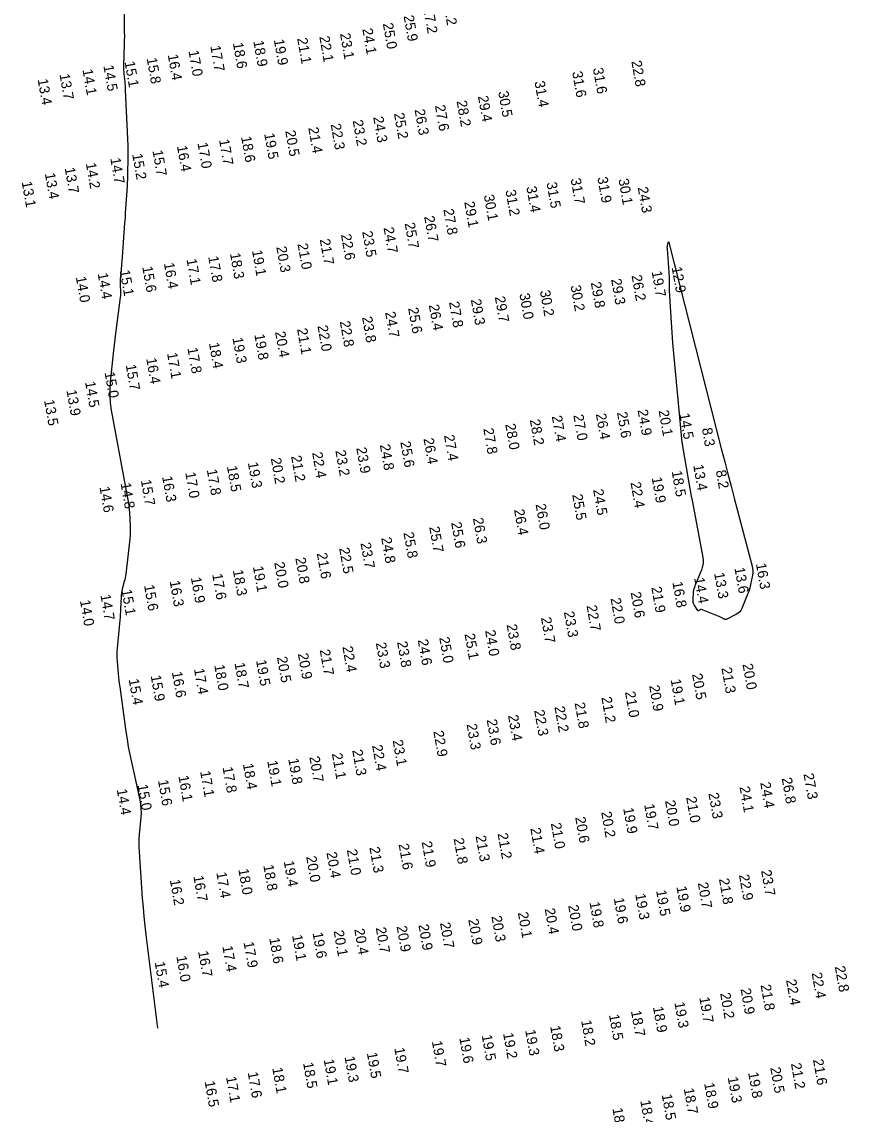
# Model space of a CAD drawing. Extents: x 988130 to 1132882, y 654656 to 841453.
# Drawn here: x 1038435 to 1038840, y 808617 to 809153 of the extents above; entities that cross this region are included whole.
import ezdxf

# ---------------------------------------------------------------- set-up
doc = ezdxf.new("R2010")
doc.units = 0
doc.layers.add('V-TOPO-MAJR', color=7, linetype='Continuous')
doc.layers.add('V-TOPO-SOUN', color=7, linetype='Continuous')

msp = doc.modelspace()

# ---------------------------------------------------------------- linework, layer by layer
at = {"layer": 'V-TOPO-MAJR'}
msp.add_lwpolyline([(1038484.62, 809163.45), (1038484.9, 809150.02), (1038484.93, 809147.96), (1038484.94, 809145.91), (1038484.91, 809143.86), (1038484.87, 809141.8), (1038484.55, 809131.49), (1038484.54, 809130.48), (1038484.56, 809129.48), (1038484.61, 809128.49), (1038484.7, 809127.49), (1038485.11, 809123.5), (1038485.21, 809122.5), (1038485.29, 809121.5), (1038485.36, 809120.5), (1038485.41, 809119.5), (1038486.61, 809092.22), (1038486.67, 809090.57), (1038486.7, 809088.92), (1038486.71, 809087.26), (1038486.69, 809085.61), (1038486.56, 809079), (1038486.52, 809077.34), (1038486.46, 809075.69), (1038486.38, 809074.04), (1038486.28, 809072.39), (1038485.58, 809061.46), (1038485.42, 809059.09), (1038485.26, 809056.72), (1038485.09, 809054.35), (1038484.91, 809051.99), (1038483.66, 809035.18), (1038483.58, 809034.19), (1038483.5, 809033.2), (1038483.42, 809032.21), (1038483.33, 809031.22), (1038482.95, 809026.8), (1038482.89, 809026.05), (1038482.87, 809025.29), (1038482.87, 809024.54), (1038482.89, 809023.78), (1038483.04, 809020.75), (1038483.06, 809020), (1038483.05, 809019.24), (1038483, 809018.49), (1038482.92, 809017.74), (1038480.94, 809002.77), (1038480.58, 809000.02), (1038480.25, 808997.27), (1038479.93, 808994.52), (1038479.62, 808991.77), (1038477.98, 808976.39), (1038477.74, 808972.92), (1038477.75, 808969.45), (1038478.01, 808965.99), (1038478.52, 808962.55), (1038486.71, 808918.56), (1038486.98, 808916.97), (1038487.19, 808915.38), (1038487.36, 808913.79), (1038487.47, 808912.18), (1038487.8, 808905.75), (1038487.85, 808904.15), (1038487.83, 808902.54), (1038487.75, 808900.94), (1038487.6, 808899.34), (1038485.61, 808882.08), (1038485.48, 808881.14), (1038485.32, 808880.21), (1038485.12, 808879.28), (1038484.89, 808878.36), (1038483.88, 808874.69), (1038483.66, 808873.76), (1038483.49, 808872.83), (1038483.37, 808871.9), (1038483.31, 808870.95), (1038483.06, 808864.82), (1038483, 808863.49), (1038482.92, 808862.15), (1038482.82, 808860.81), (1038482.71, 808859.48), (1038481.43, 808845.7), (1038481.32, 808844.12), (1038481.28, 808842.55), (1038481.31, 808840.97), (1038481.41, 808839.39), (1038481.96, 808833.07), (1038482.11, 808831.49), (1038482.28, 808829.91), (1038482.46, 808828.34), (1038482.67, 808826.77), (1038485.68, 808804.9), (1038486.24, 808801.09), (1038486.88, 808797.28), (1038487.6, 808793.49), (1038488.39, 808789.72), (1038492.47, 808771.29), (1038492.85, 808769.19), (1038493.07, 808767.09), (1038493.12, 808764.97), (1038493.02, 808762.85), (1038492.27, 808754.32), (1038492.12, 808752.19), (1038492.06, 808750.06), (1038492.08, 808747.92), (1038492.19, 808745.79), (1038493.75, 808723.02), (1038494.09, 808718.52), (1038494.5, 808714.02), (1038494.96, 808709.53), (1038495.5, 808705.05), (1038501.23, 808659.37)], dxfattribs=at)
msp.add_lwpolyline([(1038751.86, 809045.12), (1038751.95, 809045.03), (1038752.05, 809044.75), (1038777.91, 808943.07), (1038779.43, 808937.13), (1038780.96, 808931.19), (1038782.51, 808925.26), (1038784.06, 808919.32), (1038792.84, 808885.99), (1038793.07, 808884.86), (1038793.18, 808883.73), (1038793.15, 808882.6), (1038792.99, 808881.46), (1038792.1, 808876.89), (1038791.86, 808875.76), (1038791.55, 808874.64), (1038791.2, 808873.54), (1038790.79, 808872.46), (1038787.82, 808865.11), (1038787.37, 808864.23), (1038786.8, 808863.47), (1038786.08, 808862.84), (1038785.24, 808862.33), (1038780.47, 808859.98), (1038780.12, 808859.85), (1038779.77, 808859.82), (1038779.42, 808859.86), (1038779.07, 808860), (1038777.69, 808860.72), (1038777.34, 808860.9), (1038776.99, 808861.07), (1038776.63, 808861.22), (1038776.27, 808861.37), (1038767.97, 808864.62), (1038767.8, 808864.66), (1038767.63, 808864.67), (1038767.47, 808864.63), (1038767.31, 808864.55), (1038766.67, 808864.15), (1038766.52, 808864.08), (1038766.39, 808864.08), (1038766.26, 808864.14), (1038766.16, 808864.27), (1038764.43, 808867.04), (1038764.15, 808867.57), (1038763.97, 808868.12), (1038763.87, 808868.69), (1038763.87, 808869.29), (1038764.15, 808873.37), (1038764.17, 808873.67), (1038764.22, 808873.96), (1038764.28, 808874.25), (1038764.35, 808874.54), (1038764.68, 808875.68), (1038764.77, 808875.97), (1038764.86, 808876.25), (1038764.96, 808876.53), (1038765.07, 808876.8), (1038768.28, 808884.55), (1038768.75, 808885.94), (1038769, 808887.36), (1038769.04, 808888.79), (1038768.87, 808890.25), (1038763.72, 808917.38), (1038763.19, 808920.2), (1038762.67, 808923.02), (1038762.16, 808925.85), (1038761.67, 808928.68), (1038758.88, 808944.74), (1038758.81, 808945.2), (1038758.74, 808945.65), (1038758.68, 808946.11), (1038758.62, 808946.57), (1038758.4, 808948.4), (1038758.34, 808948.86), (1038758.29, 808949.31), (1038758.25, 808949.77), (1038758.2, 808950.23), (1038754, 808995.53), (1038753.78, 808998.01), (1038753.58, 809000.49), (1038753.4, 809002.97), (1038753.25, 809005.45), (1038752.49, 809018.4), (1038752.44, 809019.38), (1038752.4, 809020.36), (1038752.38, 809021.34), (1038752.37, 809022.32), (1038752.35, 809026.25), (1038752.34, 809027.23), (1038752.3, 809028.21), (1038752.25, 809029.19), (1038752.19, 809030.17), (1038751.28, 809041.66), (1038751.26, 809042.05), (1038751.27, 809042.44), (1038751.31, 809042.83), (1038751.37, 809043.21), (1038751.7, 809044.74), (1038751.78, 809045.03)], close=True, dxfattribs=at)

# ---------------------------------------------------------------- texts
at = {"layer": 'V-TOPO-SOUN'}
for s, p in [('28.2 ', (1038641.06, 809163.7)), ('27.2 ', (1038631.55, 809159.64)), ('25.0 ', (1038611.7, 809152.08)), ('25.9 ', (1038621.89, 809155.85)), ('23.1 ', (1038590.7, 809147.11)), ('24.1 ', (1038601.65, 809149.45)), ('18.6 ', (1038538.16, 809142.51)), ('18.9 ', (1038548.19, 809143.48)), ('19.9 ', (1038558.23, 809144.13)), ('21.1 ', (1038569.68, 809144.81)), ('22.1 ', (1038580.55, 809145.67)), ('16.4 ', (1038506.21, 809136.75)), ('17.0 ', (1038516.36, 809138.7)), ('17.7 ', (1038527.09, 809141.04)), ('14.5 ', (1038474.63, 809131.42)), ('15.1 ', (1038485.02, 809133.31)), ('15.8 ', (1038495.87, 809135.03)), ('22.8 ', (1038733.6, 809133.62)), ('13.7 ', (1038453.11, 809127.19)), ('14.1 ', (1038464.41, 809129.44)), ('31.6 ', (1038704.56, 809128.35)), ('31.6 ', (1038714.74, 809130.12)), ('13.4 ', (1038442.4, 809124.67)), ('31.4 ', (1038686.08, 809123.6)), ('29.4 ', (1038658.35, 809116.4)), ('30.5 ', (1038668.29, 809118.67)), ('26.3 ', (1038627.28, 809109.82)), ('27.6 ', (1038637.27, 809111.86)), ('28.2 ', (1038647.88, 809114.02)), ('23.2 ', (1038596.91, 809104.51)), ('24.3 ', (1038606.96, 809106.19)), ('25.2 ', (1038617.17, 809107.96)), ('20.5 ', (1038563.83, 809099.41)), ('21.4 ', (1038575.13, 809100.94)), ('22.3 ', (1038586.11, 809102.7)), ('17.0 ', (1038520.79, 809093.5)), ('17.7 ', (1038531.36, 809095.06)), ('18.6 ', (1038542.17, 809096.52)), ('19.5 ', (1038553.52, 809098.04)), ('15.2 ', (1038488.76, 809088)), ('15.7 ', (1038498.72, 809089.75)), ('16.4 ', (1038510.72, 809091.97)), ('14.2 ', (1038466.02, 809083.52)), ('14.7 ', (1038478.02, 809085.95)), ('13.4 ', (1038445.92, 809078.51)), ('13.7 ', (1038455.65, 809081.22)), ('13.1 ', (1038434.57, 809074.41)), ('31.4 ', (1038682.08, 809071.95)), ('31.5 ', (1038691.98, 809074)), ('31.7 ', (1038703.82, 809075.9)), ('31.9 ', (1038716.93, 809076.55)), ('30.1 ', (1038727.26, 809075.68)), ('24.3 ', (1038736.72, 809071.67)), ('30.1 ', (1038661.23, 809067.85)), ('31.2 ', (1038671.85, 809070.26)), ('27.8 ', (1038641.41, 809060.91)), ('29.1 ', (1038651.64, 809064.55)), ('26.7 ', (1038631.97, 809057.41)), ('24.7 ', (1038612.04, 809051.9)), ('25.7 ', (1038622.41, 809054.14)), ('21.7 ', (1038580.77, 809046.16)), ('22.6 ', (1038591.17, 809048.53)), ('23.5 ', (1038601.57, 809050.01)), ('19.1 ', (1038547.52, 809040.72)), ('20.3 ', (1038559.45, 809042.49)), ('21.0 ', (1038569.87, 809043.98)), ('16.4 ', (1038504.32, 809034.49)), ('17.1 ', (1038515.38, 809036.42)), ('17.8 ', (1038526.04, 809037.71)), ('18.3 ', (1038536.74, 809039.31)), ('14.4 ', (1038471.83, 809029.46)), ('15.1 ', (1038482.63, 809030.94)), ('15.6 ', (1038493.68, 809032.74)), ('19.7 ', (1038743.55, 809030.43)), ('12.9 ', (1038753.38, 809032.48)), ('14.0 ', (1038461.11, 809027.76)), ('30.2 ', (1038703.76, 809023.46)), ('29.8 ', (1038713.7, 809025.03)), ('29.3 ', (1038723.66, 809026.62)), ('26.2 ', (1038733.7, 809028.48)), ('29.7 ', (1038666.63, 809017.97)), ('30.0 ', (1038678.68, 809019.47)), ('30.2 ', (1038688.76, 809020.96)), ('26.4 ', (1038634.24, 809013.99)), ('27.8 ', (1038644.15, 809015.41)), ('29.3 ', (1038654.87, 809016.65)), ('23.8 ', (1038601.49, 809008.06)), ('24.7 ', (1038612.82, 809010.46)), ('25.6 ', (1038624.09, 809012.49)), ('21.1 ', (1038569.64, 809002.3)), ('22.0 ', (1038579.64, 809003.79)), ('22.8 ', (1038590.6, 809005.94)), ('19.3 ', (1038537.96, 808997.86)), ('19.8 ', (1038548.68, 808999.52)), ('20.4 ', (1038558.84, 809000.8)), ('17.8 ', (1038515.86, 808992.89)), ('18.4 ', (1038526.4, 808995.33)), ('16.4 ', (1038495.64, 808987.78)), ('17.1 ', (1038505.86, 808990.38)), ('15.0 ', (1038475.21, 808980.92)), ('15.7 ', (1038485.59, 808984.62)), ('14.5 ', (1038465.64, 808976.27)), ('13.9 ', (1038456.51, 808972.15)), ('13.5 ', (1038445.54, 808967.29)), ('27.4 ', (1038694.56, 808959.46)), ('27.0 ', (1038705.14, 808960.01)), ('26.4 ', (1038716.19, 808960.54)), ('25.6 ', (1038726.54, 808961.3)), ('24.9 ', (1038736.64, 808962.45)), ('20.1 ', (1038746.96, 808962.17)), ('14.5 ', (1038757.17, 808960.67)), ('28.0 ', (1038671.75, 808955.52)), ('28.2 ', (1038683.81, 808957.68)), ('26.4 ', (1038631.64, 808948.45)), ('27.4 ', (1038641.71, 808950.04)), ('27.8 ', (1038660.98, 808953.34)), ('8.3', (1038768.22, 808953.44)), ('23.9 ', (1038598.68, 808943.9)), ('24.8 ', (1038610.22, 808945.4)), ('25.6 ', (1038620.28, 808946.85)), ('20.2 ', (1038556.76, 808938.76)), ('21.2 ', (1038566.7, 808939.86)), ('22.4 ', (1038577.02, 808941.57)), ('23.2 ', (1038588.43, 808942.56)), ('17.8 ', (1038525.35, 808933.17)), ('18.5 ', (1038535.21, 808934.86)), ('19.3 ', (1038545.49, 808936.66)), ('18.5 ', (1038753.39, 808932.45)), ('13.4 ', (1038763.92, 808935.45)), ('8.2', (1038775.02, 808932.72)), ('15.7 ', (1038493, 808928.06)), ('16.3 ', (1038503.44, 808929.84)), ('17.0 ', (1038514.8, 808931.76)), ('22.4 ', (1038733.19, 808926.95)), ('19.9 ', (1038743.59, 808929.34)), ('14.6 ', (1038472.72, 808924.7)), ('14.8 ', (1038483.06, 808926.55)), ('24.5 ', (1038714.85, 808923.38)), ('26.0 ', (1038686.63, 808916.23)), ('25.5 ', (1038704.58, 808920.96)), ('26.4 ', (1038676.05, 808913.58)), ('25.6 ', (1038645.19, 808907.24)), ('26.3 ', (1038655.9, 808909.35)), ('25.8 ', (1038621.82, 808902.31)), ('25.7 ', (1038634.46, 808905.09)), ('22.5 ', (1038590.27, 808894.73)), ('23.7 ', (1038600.76, 808897.2)), ('24.8 ', (1038610.9, 808899.8)), ('20.8 ', (1038568.79, 808889.85)), ('21.6 ', (1038579.31, 808892.17)), ('19.1 ', (1038547.99, 808885.66)), ('20.0 ', (1038558.44, 808887.65)), ('13.6 ', (1038784.16, 808885.05)), ('16.3 ', (1038794.71, 808887.08)), ('16.9 ', (1038517.55, 808880.25)), ('17.6 ', (1038527.99, 808881.95)), ('18.3 ', (1038538.13, 808883.83)), ('14.4 ', (1038764.43, 808880.08)), ('13.3 ', (1038774.2, 808882.46)), ('15.1 ', (1038483.51, 808874.25)), ('15.6 ', (1038494.57, 808876.46)), ('16.3 ', (1038507.15, 808878.56)), ('21.9 ', (1038743.39, 808875.54)), ('16.8 ', (1038753.73, 808878.02)), ('14.0 ', (1038463.13, 808869.02)), ('14.7 ', (1038473.16, 808871.8)), ('22.0 ', (1038723.39, 808870.07)), ('20.6 ', (1038733.27, 808873.01)), ('23.3 ', (1038700.52, 808863.45)), ('22.7 ', (1038711.61, 808866.51)), ('23.7 ', (1038689.28, 808860.6)), ('25.1 ', (1038651.79, 808852.59)), ('24.0 ', (1038661.85, 808854.28)), ('23.8 ', (1038672.43, 808857.13)), ('23.3 ', (1038608.27, 808848.22)), ('23.8 ', (1038618.68, 808848.73)), ('24.6 ', (1038628.84, 808849.72)), ('25.0 ', (1038639.38, 808850.84)), ('20.5 ', (1038559.77, 808841.24)), ('20.9 ', (1038570.04, 808842.93)), ('21.7 ', (1038580.74, 808844.78)), ('22.4 ', (1038591.88, 808846.35)), ('18.0 ', (1038529.01, 808837.33)), ('18.7 ', (1038538.97, 808838.34)), ('19.5 ', (1038549.52, 808839.64)), ('21.3 ', (1038777.81, 808835.95)), ('20.0 ', (1038788.14, 808837.8)), ('15.9 ', (1038497.84, 808832.13)), ('16.6 ', (1038508.24, 808833.91)), ('17.4 ', (1038519.06, 808835.48)), ('20.5 ', (1038763.38, 808832.92)), ('15.4 ', (1038487.04, 808830.35)), ('20.9 ', (1038742.33, 808827.22)), ('19.1 ', (1038752.89, 808830.22)), ('21.2 ', (1038718.91, 808821.53)), ('21.0 ', (1038730.49, 808824.17)), ('22.3 ', (1038685.92, 808815.12)), ('22.2 ', (1038695.88, 808816.9)), ('21.8 ', (1038705.77, 808818.78)), ('23.6 ', (1038662.63, 808810.51)), ('23.4 ', (1038673.1, 808812.66)), ('22.9 ', (1038636.48, 808804.9)), ('23.3 ', (1038652.78, 808808.32)), ('23.1 ', (1038616.52, 808800.39)), ('21.1 ', (1038586.71, 808793.92)), ('21.3 ', (1038596.68, 808795.62)), ('22.4 ', (1038606.44, 808797.94)), ('18.4 ', (1038543.08, 808788.84)), ('19.1 ', (1038555.01, 808790.29)), ('19.8 ', (1038565.31, 808791.33)), ('20.7 ', (1038575.67, 808792.34)), ('16.1 ', (1038511.43, 808782.91)), ('17.1 ', (1038522.09, 808785.18)), ('17.8 ', (1038533.1, 808787.18)), ('27.3 ', (1038818.04, 808783.98)), ('15.0 ', (1038491.36, 808778.6)), ('15.6 ', (1038501.42, 808780.8)), ('24.1 ', (1038786.67, 808777.59)), ('24.4 ', (1038796.82, 808779.69)), ('26.8 ', (1038807.35, 808781.88)), ('14.4 ', (1038481.18, 808776.34)), ('21.0 ', (1038760.47, 808772.52)), ('23.3 ', (1038771.41, 808774.48)), ('19.9 ', (1038729.59, 808767.14)), ('19.7 ', (1038739.88, 808768.97)), ('20.0 ', (1038750.12, 808770.77)), ('20.6 ', (1038706.06, 808762.63)), ('20.2 ', (1038718.81, 808765.24)), ('21.4 ', (1038684.06, 808757.27)), ('21.0 ', (1038694.11, 808759.71)), ('21.9 ', (1038630.75, 808750.62)), ('21.8 ', (1038646.42, 808752.25)), ('21.3 ', (1038657.2, 808753.48)), ('21.2 ', (1038667.98, 808754.72)), ('20.4 ', (1038584.05, 808745.39)), ('21.0 ', (1038594.04, 808746.73)), ('21.3 ', (1038605.11, 808747.92)), ('21.6 ', (1038619.44, 808749.48)), ('19.4 ', (1038563.08, 808741.13)), ('20.0 ', (1038574.08, 808743.38)), ('17.4 ', (1038530.02, 808735.56)), ('18.0 ', (1038540.81, 808737.21)), ('18.8 ', (1038553.08, 808739.12)), ('22.9 ', (1038786.38, 808734.4)), ('23.7 ', (1038797.23, 808736.58)), ('16.2 ', (1038507.24, 808731.96)), ('16.7 ', (1038518.75, 808733.83)), ('20.7 ', (1038766.19, 808730.48)), ('21.8 ', (1038776.56, 808732.46)), ('19.3 ', (1038735.51, 808724.97)), ('19.5 ', (1038745.73, 808726.75)), ('19.9 ', (1038755.71, 808728.62)), ('20.0 ', (1038702.61, 808719.41)), ('19.8 ', (1038713.08, 808720.98)), ('19.6 ', (1038724.96, 808722.97)), ('20.9 ', (1038653.6, 808712.56)), ('20.3 ', (1038664.97, 808714.09)), ('20.1 ', (1038677.93, 808715.94)), ('20.4 ', (1038691.09, 808717.8)), ('20.4 ', (1038597.69, 808707.8)), ('20.7 ', (1038608.23, 808708.49)), ('20.9 ', (1038618.45, 808709.16)), ('20.9 ', (1038629.16, 808709.92)), ('20.7 ', (1038639.75, 808710.86)), ('18.6 ', (1038555.98, 808703.39)), ('19.1 ', (1038567.2, 808704.78)), ('19.6 ', (1038577.24, 808706.02)), ('20.1 ', (1038587.55, 808706.96)), ('16.7 ', (1038521.09, 808696.88)), ('17.4 ', (1038532.98, 808699.42)), ('17.9 ', (1038543.38, 808701.39)), ('15.4 ', (1038499.78, 808691.61)), ('16.0 ', (1038510.42, 808694.49)), ('22.4 ', (1038822.04, 808686.29)), ('22.8 ', (1038833.4, 808689.49)), ('21.8 ', (1038797, 808680.36)), ('22.4 ', (1038809.49, 808682.92)), ('20.2 ', (1038777.15, 808676.33)), ('20.9 ', (1038787.16, 808678.5)), ('19.3 ', (1038754.71, 808671.81)), ('19.7 ', (1038766.94, 808674.28)), ('18.5 ', (1038722.64, 808665.81)), ('18.7 ', (1038733.4, 808667.64)), ('18.9 ', (1038744.19, 808669.61)), ('18.3 ', (1038693.75, 808660.23)), ('18.2 ', (1038708.95, 808662.97)), ('19.6 ', (1038649.23, 808654.5)), ('19.5 ', (1038660.2, 808655.74)), ('19.2 ', (1038670.69, 808656.72)), ('19.3 ', (1038681.52, 808658.24)), ('19.7 ', (1038617.33, 808649.44)), ('19.7 ', (1038635.75, 808652.79)), ('19.1 ', (1038582.71, 808643.82)), ('19.3 ', (1038592.89, 808645.21)), ('19.5 ', (1038603.86, 808647.11)), ('21.6 ', (1038822.7, 808643.79)), ('18.1 ', (1038557.47, 808639.71)), ('18.5 ', (1038572.57, 808642.21)), ('20.5 ', (1038801.76, 808639.83)), ('21.2 ', (1038811.88, 808641.88)), ('16.5 ', (1038524.3, 808633.1)), ('17.1 ', (1038534.79, 808635.28)), ('17.6 ', (1038545.42, 808637.51)), ('19.3 ', (1038780.87, 808635.09)), ('19.8 ', (1038790.91, 808637.38)), ('18.7 ', (1038759.3, 808629.56)), ('18.9 ', (1038769.31, 808632.21)), ('18.4 ', (1038737.97, 808623.69)), ('18.5 ', (1038748.51, 808626.67)), ('18.5 ', (1038724.32, 808619.88))]:
    msp.add_text(s, height=5, rotation=280, dxfattribs=at).set_placement(p)

doc.saveas('drawing.dxf')
